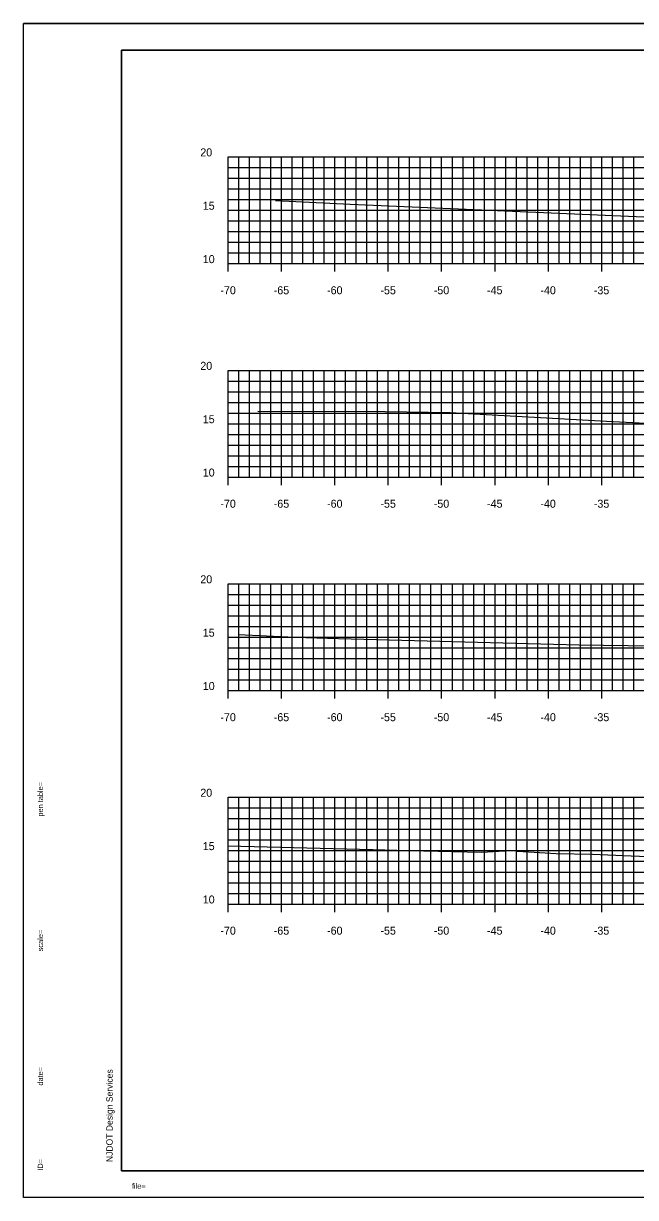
# Model space of a CAD drawing. Extents: x 40011 to 50684, y 49949 to 72236.
# Drawn here: x 40293.9 to 40351.3, y 71414.2 to 71524.2 of the extents above; entities that cross this region are included whole.
import ezdxf

# ---------------------------------------------------------------- set-up
doc = ezdxf.new("R2010")
doc.units = 0
for name, color, linetype in [('1', 7, 'Continuous'), ('41', 7, 'Continuous'), ('51', 7, 'Continuous'), ('52', 7, 'Continuous'), ('53', 7, 'Continuous'), ('54', 7, 'Continuous'), ('55', 7, 'Continuous'), ('57', 7, 'Continuous')]:
    doc.layers.add(name, color=color, linetype=linetype)

msp = doc.modelspace()

# ---------------------------------------------------------------- linework, layer by layer
at = {"layer": '1'}
for p, q in [((40468.64, 71524.19), (40293.95, 71524.19)), ((40303.14, 71521.69), (40303.14, 71416.69)), ((40468.14, 71521.69), (40303.14, 71521.69)), ((40303.14, 71416.69), (40468.14, 71416.69)), ((40468.64, 71414.19), (40293.95, 71414.19))]:
    msp.add_line(p, q, dxfattribs=at)
at = {"layer": '41'}
for points in [[(40293.95, 71524.19), (40468.64, 71524.19), (40468.64, 71414.19), (40293.95, 71414.19)], [(40303.14, 71521.69), (40468.14, 71521.69), (40468.14, 71416.69), (40303.14, 71416.69)]]:
    msp.add_lwpolyline(points, close=True, dxfattribs=at)
at = {"layer": '51'}
for p, q in [((40313.14, 71501.69), (40313.14, 71511.69)), ((40313.14, 71511.69), (40313.89, 71511.69)), ((40313.14, 71506.69), (40313.89, 71506.69)), ((40313.14, 71501.69), (40313.89, 71501.69)), ((40313.14, 71481.69), (40313.14, 71491.69)), ((40313.14, 71491.69), (40313.89, 71491.69)), ((40313.14, 71486.69), (40313.89, 71486.69)), ((40313.14, 71481.69), (40313.89, 71481.69)), ((40313.14, 71461.69), (40313.14, 71471.69)), ((40313.14, 71471.69), (40313.89, 71471.69)), ((40313.14, 71466.69), (40313.89, 71466.69)), ((40313.14, 71461.69), (40313.89, 71461.69)), ((40313.14, 71441.69), (40313.14, 71451.69)), ((40313.14, 71451.69), (40313.89, 71451.69)), ((40313.14, 71446.69), (40313.89, 71446.69)), ((40313.14, 71441.69), (40313.89, 71441.69))]:
    msp.add_line(p, q, dxfattribs=at)
at = {"layer": '52'}
for p, q in [((40313.14, 71501.69), (40453.14, 71501.69)), ((40313.14, 71500.94), (40313.14, 71501.69)), ((40318.14, 71500.94), (40318.14, 71501.69)), ((40323.14, 71500.94), (40323.14, 71501.69)), ((40328.14, 71500.94), (40328.14, 71501.69)), ((40333.14, 71500.94), (40333.14, 71501.69)), ((40338.14, 71500.94), (40338.14, 71501.69)), ((40343.14, 71500.94), (40343.14, 71501.69)), ((40348.14, 71500.94), (40348.14, 71501.69)), ((40313.14, 71481.69), (40453.14, 71481.69)), ((40313.14, 71480.94), (40313.14, 71481.69)), ((40318.14, 71480.94), (40318.14, 71481.69)), ((40323.14, 71480.94), (40323.14, 71481.69)), ((40328.14, 71480.94), (40328.14, 71481.69)), ((40333.14, 71480.94), (40333.14, 71481.69)), ((40338.14, 71480.94), (40338.14, 71481.69)), ((40343.14, 71480.94), (40343.14, 71481.69)), ((40348.14, 71480.94), (40348.14, 71481.69)), ((40313.14, 71461.69), (40453.14, 71461.69)), ((40313.14, 71460.94), (40313.14, 71461.69)), ((40318.14, 71460.94), (40318.14, 71461.69)), ((40323.14, 71460.94), (40323.14, 71461.69)), ((40328.14, 71460.94), (40328.14, 71461.69)), ((40333.14, 71460.94), (40333.14, 71461.69)), ((40338.14, 71460.94), (40338.14, 71461.69)), ((40343.14, 71460.94), (40343.14, 71461.69)), ((40348.14, 71460.94), (40348.14, 71461.69)), ((40313.14, 71441.69), (40453.14, 71441.69)), ((40313.14, 71440.94), (40313.14, 71441.69)), ((40318.14, 71440.94), (40318.14, 71441.69)), ((40323.14, 71440.94), (40323.14, 71441.69)), ((40328.14, 71440.94), (40328.14, 71441.69)), ((40333.14, 71440.94), (40333.14, 71441.69)), ((40338.14, 71440.94), (40338.14, 71441.69)), ((40343.14, 71440.94), (40343.14, 71441.69)), ((40348.14, 71440.94), (40348.14, 71441.69))]:
    msp.add_line(p, q, dxfattribs=at)
at = {"layer": '53'}
for p, q in [((40313.14, 71510.69), (40453.14, 71510.69)), ((40313.14, 71509.69), (40453.14, 71509.69)), ((40313.14, 71508.69), (40453.14, 71508.69)), ((40313.14, 71507.69), (40453.14, 71507.69)), ((40313.14, 71505.69), (40453.14, 71505.69)), ((40313.14, 71504.69), (40453.14, 71504.69)), ((40313.14, 71503.69), (40453.14, 71503.69)), ((40313.14, 71502.69), (40453.14, 71502.69)), ((40313.14, 71490.69), (40453.14, 71490.69)), ((40313.14, 71489.69), (40453.14, 71489.69)), ((40313.14, 71488.69), (40453.14, 71488.69)), ((40313.14, 71487.69), (40453.14, 71487.69)), ((40313.14, 71485.69), (40453.14, 71485.69)), ((40313.14, 71484.69), (40453.14, 71484.69)), ((40313.14, 71483.69), (40453.14, 71483.69)), ((40313.14, 71482.69), (40453.14, 71482.69)), ((40313.14, 71470.69), (40453.14, 71470.69)), ((40313.14, 71469.69), (40453.14, 71469.69)), ((40313.14, 71468.69), (40453.14, 71468.69)), ((40313.14, 71467.69), (40453.14, 71467.69)), ((40313.14, 71465.69), (40453.14, 71465.69)), ((40313.14, 71464.69), (40453.14, 71464.69)), ((40313.14, 71463.69), (40453.14, 71463.69)), ((40313.14, 71462.69), (40453.14, 71462.69)), ((40313.14, 71450.69), (40453.14, 71450.69)), ((40313.14, 71449.69), (40453.14, 71449.69)), ((40313.14, 71448.69), (40453.14, 71448.69)), ((40313.14, 71447.69), (40453.14, 71447.69)), ((40313.14, 71445.69), (40453.14, 71445.69)), ((40313.14, 71444.69), (40453.14, 71444.69)), ((40313.14, 71443.69), (40453.14, 71443.69)), ((40313.14, 71442.69), (40453.14, 71442.69))]:
    msp.add_line(p, q, dxfattribs=at)
at = {"layer": '54'}
for p, q in [((40314.14, 71501.69), (40314.14, 71511.69)), ((40315.14, 71501.69), (40315.14, 71511.69)), ((40316.14, 71501.69), (40316.14, 71511.69)), ((40317.14, 71501.69), (40317.14, 71511.69)), ((40319.14, 71501.69), (40319.14, 71511.69)), ((40320.14, 71501.69), (40320.14, 71511.69)), ((40321.14, 71501.69), (40321.14, 71511.69)), ((40322.14, 71501.69), (40322.14, 71511.69)), ((40324.14, 71501.69), (40324.14, 71511.69)), ((40325.14, 71501.69), (40325.14, 71511.69)), ((40326.14, 71501.69), (40326.14, 71511.69)), ((40327.14, 71501.69), (40327.14, 71511.69)), ((40329.14, 71501.69), (40329.14, 71511.69)), ((40330.14, 71501.69), (40330.14, 71511.69)), ((40331.14, 71501.69), (40331.14, 71511.69)), ((40332.14, 71501.69), (40332.14, 71511.69)), ((40334.14, 71501.69), (40334.14, 71511.69)), ((40335.14, 71501.69), (40335.14, 71511.69)), ((40336.14, 71501.69), (40336.14, 71511.69)), ((40337.14, 71501.69), (40337.14, 71511.69)), ((40339.14, 71501.69), (40339.14, 71511.69)), ((40340.14, 71501.69), (40340.14, 71511.69)), ((40341.14, 71501.69), (40341.14, 71511.69)), ((40342.14, 71501.69), (40342.14, 71511.69)), ((40344.14, 71501.69), (40344.14, 71511.69)), ((40345.14, 71501.69), (40345.14, 71511.69)), ((40346.14, 71501.69), (40346.14, 71511.69)), ((40347.14, 71501.69), (40347.14, 71511.69)), ((40349.14, 71501.69), (40349.14, 71511.69)), ((40350.14, 71501.69), (40350.14, 71511.69)), ((40351.14, 71501.69), (40351.14, 71511.69)), ((40314.14, 71481.69), (40314.14, 71491.69)), ((40315.14, 71481.69), (40315.14, 71491.69)), ((40316.14, 71481.69), (40316.14, 71491.69)), ((40317.14, 71481.69), (40317.14, 71491.69)), ((40319.14, 71481.69), (40319.14, 71491.69)), ((40320.14, 71481.69), (40320.14, 71491.69)), ((40321.14, 71481.69), (40321.14, 71491.69)), ((40322.14, 71481.69), (40322.14, 71491.69)), ((40324.14, 71481.69), (40324.14, 71491.69)), ((40325.14, 71481.69), (40325.14, 71491.69)), ((40326.14, 71481.69), (40326.14, 71491.69)), ((40327.14, 71481.69), (40327.14, 71491.69)), ((40329.14, 71481.69), (40329.14, 71491.69)), ((40330.14, 71481.69), (40330.14, 71491.69)), ((40331.14, 71481.69), (40331.14, 71491.69)), ((40332.14, 71481.69), (40332.14, 71491.69)), ((40334.14, 71481.69), (40334.14, 71491.69)), ((40335.14, 71481.69), (40335.14, 71491.69)), ((40336.14, 71481.69), (40336.14, 71491.69)), ((40337.14, 71481.69), (40337.14, 71491.69)), ((40339.14, 71481.69), (40339.14, 71491.69)), ((40340.14, 71481.69), (40340.14, 71491.69)), ((40341.14, 71481.69), (40341.14, 71491.69)), ((40342.14, 71481.69), (40342.14, 71491.69)), ((40344.14, 71481.69), (40344.14, 71491.69)), ((40345.14, 71481.69), (40345.14, 71491.69)), ((40346.14, 71481.69), (40346.14, 71491.69)), ((40347.14, 71481.69), (40347.14, 71491.69)), ((40349.14, 71481.69), (40349.14, 71491.69)), ((40350.14, 71481.69), (40350.14, 71491.69)), ((40351.14, 71481.69), (40351.14, 71491.69)), ((40314.14, 71461.69), (40314.14, 71471.69)), ((40315.14, 71461.69), (40315.14, 71471.69)), ((40316.14, 71461.69), (40316.14, 71471.69)), ((40317.14, 71461.69), (40317.14, 71471.69)), ((40319.14, 71461.69), (40319.14, 71471.69)), ((40320.14, 71461.69), (40320.14, 71471.69)), ((40321.14, 71461.69), (40321.14, 71471.69)), ((40322.14, 71461.69), (40322.14, 71471.69)), ((40324.14, 71461.69), (40324.14, 71471.69)), ((40325.14, 71461.69), (40325.14, 71471.69)), ((40326.14, 71461.69), (40326.14, 71471.69)), ((40327.14, 71461.69), (40327.14, 71471.69)), ((40329.14, 71461.69), (40329.14, 71471.69)), ((40330.14, 71461.69), (40330.14, 71471.69)), ((40331.14, 71461.69), (40331.14, 71471.69)), ((40332.14, 71461.69), (40332.14, 71471.69)), ((40334.14, 71461.69), (40334.14, 71471.69)), ((40335.14, 71461.69), (40335.14, 71471.69)), ((40336.14, 71461.69), (40336.14, 71471.69)), ((40337.14, 71461.69), (40337.14, 71471.69)), ((40339.14, 71461.69), (40339.14, 71471.69)), ((40340.14, 71461.69), (40340.14, 71471.69)), ((40341.14, 71461.69), (40341.14, 71471.69)), ((40342.14, 71461.69), (40342.14, 71471.69)), ((40344.14, 71461.69), (40344.14, 71471.69)), ((40345.14, 71461.69), (40345.14, 71471.69)), ((40346.14, 71461.69), (40346.14, 71471.69)), ((40347.14, 71461.69), (40347.14, 71471.69)), ((40349.14, 71461.69), (40349.14, 71471.69)), ((40350.14, 71461.69), (40350.14, 71471.69)), ((40351.14, 71461.69), (40351.14, 71471.69)), ((40314.14, 71441.69), (40314.14, 71451.69)), ((40315.14, 71441.69), (40315.14, 71451.69)), ((40316.14, 71441.69), (40316.14, 71451.69)), ((40317.14, 71441.69), (40317.14, 71451.69)), ((40319.14, 71441.69), (40319.14, 71451.69)), ((40320.14, 71441.69), (40320.14, 71451.69)), ((40321.14, 71441.69), (40321.14, 71451.69)), ((40322.14, 71441.69), (40322.14, 71451.69)), ((40324.14, 71441.69), (40324.14, 71451.69)), ((40325.14, 71441.69), (40325.14, 71451.69)), ((40326.14, 71441.69), (40326.14, 71451.69)), ((40327.14, 71441.69), (40327.14, 71451.69)), ((40329.14, 71441.69), (40329.14, 71451.69)), ((40330.14, 71441.69), (40330.14, 71451.69)), ((40331.14, 71441.69), (40331.14, 71451.69)), ((40332.14, 71441.69), (40332.14, 71451.69)), ((40334.14, 71441.69), (40334.14, 71451.69)), ((40335.14, 71441.69), (40335.14, 71451.69)), ((40336.14, 71441.69), (40336.14, 71451.69)), ((40337.14, 71441.69), (40337.14, 71451.69)), ((40339.14, 71441.69), (40339.14, 71451.69)), ((40340.14, 71441.69), (40340.14, 71451.69)), ((40341.14, 71441.69), (40341.14, 71451.69)), ((40342.14, 71441.69), (40342.14, 71451.69)), ((40344.14, 71441.69), (40344.14, 71451.69)), ((40345.14, 71441.69), (40345.14, 71451.69)), ((40346.14, 71441.69), (40346.14, 71451.69)), ((40347.14, 71441.69), (40347.14, 71451.69)), ((40349.14, 71441.69), (40349.14, 71451.69)), ((40350.14, 71441.69), (40350.14, 71451.69)), ((40351.14, 71441.69), (40351.14, 71451.69))]:
    msp.add_line(p, q, dxfattribs=at)
at = {"layer": '55'}
for p, q in [((40313.14, 71511.69), (40453.14, 71511.69)), ((40313.14, 71501.69), (40313.14, 71511.69)), ((40318.14, 71501.69), (40318.14, 71511.69)), ((40323.14, 71501.69), (40323.14, 71511.69)), ((40328.14, 71501.69), (40328.14, 71511.69)), ((40333.14, 71501.69), (40333.14, 71511.69)), ((40338.14, 71501.69), (40338.14, 71511.69)), ((40343.14, 71501.69), (40343.14, 71511.69)), ((40348.14, 71501.69), (40348.14, 71511.69)), ((40313.14, 71506.69), (40453.14, 71506.69)), ((40313.14, 71501.69), (40453.14, 71501.69)), ((40313.14, 71491.69), (40453.14, 71491.69)), ((40313.14, 71481.69), (40313.14, 71491.69)), ((40318.14, 71481.69), (40318.14, 71491.69)), ((40323.14, 71481.69), (40323.14, 71491.69)), ((40328.14, 71481.69), (40328.14, 71491.69)), ((40333.14, 71481.69), (40333.14, 71491.69)), ((40338.14, 71481.69), (40338.14, 71491.69)), ((40343.14, 71481.69), (40343.14, 71491.69)), ((40348.14, 71481.69), (40348.14, 71491.69)), ((40313.14, 71486.69), (40453.14, 71486.69)), ((40313.14, 71481.69), (40453.14, 71481.69)), ((40313.14, 71471.69), (40453.14, 71471.69)), ((40313.14, 71461.69), (40313.14, 71471.69)), ((40318.14, 71461.69), (40318.14, 71471.69)), ((40323.14, 71461.69), (40323.14, 71471.69)), ((40328.14, 71461.69), (40328.14, 71471.69)), ((40333.14, 71461.69), (40333.14, 71471.69)), ((40338.14, 71461.69), (40338.14, 71471.69)), ((40343.14, 71461.69), (40343.14, 71471.69)), ((40348.14, 71461.69), (40348.14, 71471.69)), ((40313.14, 71466.69), (40453.14, 71466.69)), ((40313.14, 71461.69), (40453.14, 71461.69)), ((40313.14, 71451.69), (40453.14, 71451.69)), ((40313.14, 71441.69), (40313.14, 71451.69)), ((40318.14, 71441.69), (40318.14, 71451.69)), ((40323.14, 71441.69), (40323.14, 71451.69)), ((40328.14, 71441.69), (40328.14, 71451.69)), ((40333.14, 71441.69), (40333.14, 71451.69)), ((40338.14, 71441.69), (40338.14, 71451.69)), ((40343.14, 71441.69), (40343.14, 71451.69)), ((40348.14, 71441.69), (40348.14, 71451.69)), ((40313.14, 71446.69), (40453.14, 71446.69)), ((40313.14, 71441.69), (40453.14, 71441.69))]:
    msp.add_line(p, q, dxfattribs=at)
at = {"layer": '57'}
for points in [[(40317.57, 71507.6), (40324.58, 71507.27), (40354.99, 71505.95)], [(40315.9, 71487.88), (40327.84, 71487.85), (40333.95, 71487.74), (40348.58, 71486.92), (40352.27, 71486.73)], [(40314.06, 71466.94), (40319.38, 71466.68), (40323.47, 71466.56), (40346.01, 71465.98), (40352.93, 71465.89)], [(40313.14, 71447.15), (40314.31, 71447.11), (40326.69, 71446.79), (40330.07, 71446.7), (40336.89, 71446.54), (40340.13, 71446.73), (40340.26, 71446.65), (40343.86, 71446.42), (40347.29, 71446.35), (40350.89, 71446.2), (40359.33, 71445.87)]]:
    msp.add_lwpolyline(points, dxfattribs=at)

# ---------------------------------------------------------------- texts
at = {"layer": '1'}
for s, height, rotation, p in [('...................pentable..................', 0.0072, 90, (40295.78, 71453.87)), ('pen table=', 0.5, 90, (40295.78, 71449.88)), ('......scale......', 0.0072, 90, (40295.78, 71439.7)), ('scale=', 0.5, 90, (40295.78, 71437.26)), ('date=', 0.5, 90, (40295.78, 71424.68)), ('.......time......', 0.0072, 90, (40295.78, 71426.87)), ('NJDOT Design Services', 0.6, 90, (40302.31, 71417.51)), ('ID=', 0.5, 90, (40295.78, 71416.7)), ('............who............', 0.0072, 90, (40295.78, 71418.02)), ('file=', 0.5, 360, (40304.11, 71415.02)), ('...................bob..................', 0.0072, 360, (40305.78, 71415.02))]:
    msp.add_text(s, height=height, rotation=rotation, dxfattribs=at).set_placement(p)
at = {"layer": '51'}
for s, height, p in [('20', 0.75, (40310.52, 71511.74)), ('15', 0.75, (40310.75, 71506.74)), ('10', 0.75, (40310.75, 71501.74)), ('-', 0.0001, (40313.14, 71501.69)), ('20', 0.75, (40310.52, 71491.74)), ('15', 0.75, (40310.75, 71486.74)), ('10', 0.75, (40310.75, 71481.74)), ('-', 0.0001, (40313.14, 71481.69)), ('20', 0.75, (40310.52, 71471.74)), ('15', 0.75, (40310.75, 71466.74)), ('10', 0.75, (40310.75, 71461.74)), ('-', 0.0001, (40313.14, 71461.69)), ('20', 0.75, (40310.52, 71451.74)), ('15', 0.75, (40310.75, 71446.74)), ('10', 0.75, (40310.75, 71441.74)), ('-', 0.0001, (40313.14, 71441.69))]:
    msp.add_text(s, height=height, dxfattribs=at).set_placement(p)
at = {"layer": '52'}
for s, p in [('-70', (40312.4, 71498.82)), ('-65', (40317.4, 71498.82)), ('-60', (40322.4, 71498.82)), ('-55', (40327.4, 71498.82)), ('-50', (40332.4, 71498.82)), ('-45', (40337.39, 71498.82)), ('-40', (40342.39, 71498.82)), ('-35', (40347.4, 71498.82)), ('-70', (40312.4, 71478.82)), ('-65', (40317.4, 71478.82)), ('-60', (40322.4, 71478.82)), ('-55', (40327.4, 71478.82)), ('-50', (40332.4, 71478.82)), ('-45', (40337.39, 71478.82)), ('-40', (40342.39, 71478.82)), ('-35', (40347.4, 71478.82)), ('-70', (40312.4, 71458.82)), ('-65', (40317.4, 71458.82)), ('-60', (40322.4, 71458.82)), ('-55', (40327.4, 71458.82)), ('-50', (40332.4, 71458.82)), ('-45', (40337.39, 71458.82)), ('-40', (40342.39, 71458.82)), ('-35', (40347.4, 71458.82)), ('-70', (40312.4, 71438.82)), ('-65', (40317.4, 71438.82)), ('-60', (40322.4, 71438.82)), ('-55', (40327.4, 71438.82)), ('-50', (40332.4, 71438.82)), ('-45', (40337.39, 71438.82)), ('-40', (40342.39, 71438.82)), ('-35', (40347.4, 71438.82))]:
    msp.add_text(s, height=0.75, dxfattribs=at).set_placement(p)

doc.saveas('drawing.dxf')
